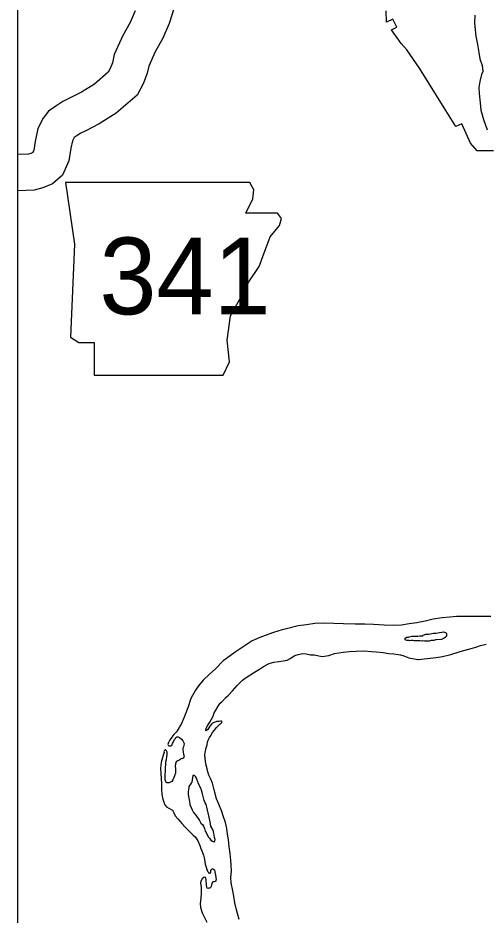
# Model space of a CAD drawing. Extents: x 1377389 to 1380723, y 1168351 to 1170484.
# Drawn here: x 1377549.8 to 1377588.4, y 1170024.9 to 1170099 of the extents above; entities that cross this region are included whole.
import ezdxf

# ---------------------------------------------------------------- set-up
doc = ezdxf.new("R2010")
doc.units = 0
doc.layers.add('B_Fill', color=7, linetype='Continuous')
doc.layers.add('B_Text', color=7, linetype='Continuous')

msp = doc.modelspace()

# ---------------------------------------------------------------- linework, layer by layer
at = {"layer": 'B_Fill'}
for p, q in [((1377580.171, 1170098.664), (1377580.142, 1170099.597)), ((1377580.717, 1170098.93), (1377580.171, 1170098.664)), ((1377581.034, 1170098.25), (1377580.717, 1170098.93)), ((1377580.597, 1170098.038), (1377581.034, 1170098.25)), ((1377581.379, 1170096.921), (1377580.597, 1170098.038)), ((1377581.853, 1170096.377), (1377581.379, 1170096.921)), ((1377582.905, 1170094.874), (1377581.853, 1170096.377)), ((1377585.092, 1170091.373), (1377582.905, 1170094.874)), ((1377585.909, 1170090.066), (1377585.092, 1170091.373)), ((1377586.388, 1170090.279), (1377585.909, 1170090.066)), ((1377587.107, 1170088.69), (1377586.388, 1170090.279)), ((1377587.676, 1170088.038), (1377587.107, 1170088.69)), ((1377589.025, 1170088.034), (1377587.676, 1170088.038))]:
    msp.add_line(p, q, dxfattribs=at)
for points in [[(1377562.662, 1170099.84), (1377562.234, 1170098.568), (1377561.729, 1170097.342), (1377561.088, 1170096.207), (1377560.567, 1170095.04), (1377560.428, 1170094.453), (1377560.123, 1170093.629), (1377559.601, 1170092.634), (1377557.875, 1170091.144), (1377556.469, 1170090.262), (1377555.362, 1170089.707), (1377554.947, 1170089.5), (1377554.558, 1170089.246), (1377554.403, 1170089.14), (1377554.401, 1170089.139), (1377554.259, 1170088.869), (1377554.127, 1170088.254), (1377553.964, 1170087.23), (1377553.429, 1170086.024), (1377552.599, 1170085.334), (1377551.819, 1170084.999), (1377551.091, 1170084.796), (1377549.76, 1170084.737)], [(1377559.422, 1170099.618), (1377559.025, 1170098.655), (1377558.407, 1170097.559), (1377557.713, 1170096.006), (1377557.551, 1170095.323), (1377557.377, 1170094.851), (1377557.21, 1170094.533), (1377556.087, 1170093.564), (1377554.996, 1170092.879), (1377554.02, 1170092.39), (1377553.452, 1170092.107), (1377552.893, 1170091.742), (1377552.295, 1170091.334), (1377551.855, 1170090.742), (1377551.412, 1170089.903), (1377551.177, 1170088.804), (1377551.063, 1170088.088), (1377550.982, 1170087.904), (1377550.82, 1170087.835), (1377550.617, 1170087.778), (1377549.76, 1170087.74)], [(1377587.476, 1170099.255), (1377587.432, 1170098.583), (1377587.549, 1170097.505), (1377587.696, 1170096.837), (1377587.792, 1170096.159), (1377587.885, 1170095.651), (1377588.078, 1170095.095), (1377588.131, 1170094.605), (1377588.017, 1170094.352), (1377587.882, 1170093.778)], [(1377587.882, 1170093.778), (1377587.814, 1170093.276), (1377587.817, 1170092.775), (1377587.906, 1170092.006), (1377587.971, 1170091.397), (1377588.19, 1170090.631), (1377588.5, 1170089.778)], [(1377587.433, 1170049.586), (1377586.864, 1170049.612), (1377586.494, 1170049.603), (1377585.945, 1170049.589), (1377585.407, 1170049.536), (1377584.789, 1170049.491), (1377584.043, 1170049.382), (1377583.368, 1170049.225), (1377582.682, 1170049.088), (1377582.045, 1170049.002), (1377581.419, 1170048.897), (1377580.721, 1170048.849), (1377580.001, 1170048.882), (1377579.121, 1170048.94), (1377578.381, 1170048.972), (1377577.602, 1170048.962), (1377576.643, 1170048.989), (1377575.843, 1170049.009), (1377574.963, 1170049.057), (1377574.265, 1170049.01), (1377573.579, 1170048.913), (1377572.881, 1170048.836), (1377571.919, 1170048.591), (1377571.572, 1170048.493), (1377570.848, 1170048.275), (1377569.859, 1170047.91), (1377569.097, 1170047.6), (1377568.42, 1170047.143), (1377567.703, 1170046.655), (1377566.987, 1170046.126), (1377566.702, 1170045.929), (1377566.03, 1170045.251), (1377565.581, 1170044.83), (1377565.054, 1170044.336), (1377564.656, 1170043.886), (1377564.405, 1170043.529), (1377564.043, 1170042.839), (1377563.782, 1170042.071), (1377563.539, 1170041.425), (1377563.435, 1170041.162), (1377563.274, 1170040.817), (1377563.092, 1170040.502), (1377563.054, 1170040.441), (1377562.891, 1170040.167), (1377562.814, 1170040.055), (1377562.629, 1170039.85), (1377562.464, 1170039.646), (1377562.33, 1170039.442), (1377562.272, 1170039.36), (1377562.176, 1170039.198), (1377562.14, 1170039.037), (1377562.152, 1170038.967), (1377562.203, 1170038.908), (1377562.303, 1170038.911), (1377562.392, 1170038.923), (1377562.412, 1170038.933), (1377562.48, 1170039.015), (1377562.489, 1170039.065), (1377562.507, 1170039.116), (1377562.565, 1170039.207), (1377562.613, 1170039.289), (1377562.613, 1170039.309), (1377562.651, 1170039.37), (1377562.689, 1170039.451), (1377562.757, 1170039.533), (1377562.805, 1170039.604), (1377562.874, 1170039.656), (1377562.993, 1170039.669), (1377563.104, 1170039.621), (1377563.125, 1170039.592), (1377563.247, 1170039.485), (1377563.361, 1170039.327), (1377563.466, 1170039.12), (1377563.45, 1170038.949), (1377563.413, 1170038.848), (1377563.366, 1170038.737), (1377563.369, 1170038.606), (1377563.384, 1170038.397), (1377563.428, 1170038.237), (1377563.473, 1170038.028), (1377563.464, 1170037.988), (1377563.397, 1170037.896), (1377563.298, 1170037.854), (1377563.258, 1170037.863), (1377563.13, 1170037.779), (1377562.963, 1170037.685), (1377562.825, 1170037.592), (1377562.769, 1170037.44), (1377562.744, 1170037.229), (1377562.759, 1170037.039), (1377562.774, 1170036.829), (1377562.758, 1170036.669), (1377562.684, 1170036.457), (1377562.617, 1170036.315), (1377562.543, 1170036.103), (1377562.455, 1170035.99), (1377562.229, 1170035.875), (1377562.029, 1170035.86), (1377562.019, 1170035.859), (1377562.008, 1170035.899), (1377561.967, 1170035.958)], [(1377588.801, 1170049.6), (1377587.433, 1170049.586)], [(1377583.197, 1170048.059), (1377583.425, 1170048.145), (1377583.674, 1170048.141), (1377583.913, 1170048.187), (1377584.062, 1170048.211), (1377584.252, 1170048.226), (1377584.431, 1170048.25), (1377584.55, 1170048.273), (1377584.749, 1170048.308), (1377584.878, 1170048.331), (1377584.979, 1170048.294), (1377585.049, 1170048.265), (1377585.11, 1170048.237), (1377585.141, 1170048.198), (1377585.133, 1170048.107), (1377585.127, 1170047.977), (1377585.059, 1170047.885), (1377584.902, 1170047.771), (1377584.684, 1170047.706)], [(1377584.684, 1170047.706), (1377584.295, 1170047.676), (1377584.226, 1170047.664), (1377584.097, 1170047.631), (1377583.897, 1170047.606), (1377583.858, 1170047.605), (1377583.709, 1170047.561), (1377583.559, 1170047.558), (1377583.449, 1170047.555), (1377583.409, 1170047.564), (1377583.329, 1170047.572), (1377583.169, 1170047.578), (1377583.039, 1170047.575), (1377582.929, 1170047.582), (1377582.829, 1170047.59), (1377582.719, 1170047.597), (1377582.529, 1170047.602), (1377582.459, 1170047.601), (1377582.359, 1170047.608), (1377582.23, 1170047.605), (1377582.1, 1170047.602), (1377582.04, 1170047.61), (1377581.96, 1170047.608), (1377581.85, 1170047.625), (1377581.728, 1170047.683), (1377581.718, 1170047.702), (1377581.708, 1170047.702), (1377581.725, 1170047.823), (1377581.853, 1170047.886), (1377581.993, 1170047.899), (1377582.042, 1170047.911), (1377582.261, 1170047.966), (1377582.42, 1170047.98), (1377582.71, 1170047.967), (1377582.78, 1170047.969), (1377582.939, 1170047.993), (1377583.129, 1170047.998), (1377583.179, 1170047.999), (1377583.197, 1170048.059)], [(1377565.734, 1170040.708), (1377565.588, 1170040.534), (1377565.511, 1170040.402), (1377565.435, 1170040.26), (1377565.308, 1170040.167), (1377565.257, 1170040.185), (1377565.292, 1170040.376), (1377565.446, 1170040.631), (1377565.6, 1170040.875), (1377565.867, 1170041.382), (1377565.96, 1170041.635), (1377566.104, 1170041.859), (1377566.286, 1170042.203), (1377566.459, 1170042.438), (1377566.577, 1170042.541), (1377566.956, 1170042.931), (1377567.142, 1170043.106), (1377567.482, 1170043.475), (1377567.861, 1170043.915), (1377568.017, 1170044.069), (1377568.299, 1170044.346), (1377568.397, 1170044.439), (1377568.672, 1170044.606), (1377569.213, 1170044.96), (1377569.41, 1170045.085), (1377569.695, 1170045.262), (1377570.029, 1170045.46), (1377570.502, 1170045.723), (1377570.889, 1170045.832), (1377571.297, 1170045.892), (1377571.655, 1170045.931), (1377571.983, 1170045.999), (1377572.22, 1170046.126), (1377572.603, 1170046.375), (1377572.88, 1170046.472), (1377573.248, 1170046.541), (1377573.548, 1170046.519), (1377573.91, 1170046.448), (1377574.2, 1170046.425), (1377574.882, 1170046.302), (1377575.419, 1170046.385), (1377575.885, 1170046.547), (1377576.591, 1170046.664), (1377577.119, 1170046.697), (1377577.687, 1170046.741), (1377578.306, 1170046.757), (1377578.936, 1170046.712), (1377579.327, 1170046.682), (1377579.917, 1170046.616), (1377580.369, 1170046.547), (1377580.789, 1170046.508), (1377581.149, 1170046.467), (1377581.34, 1170046.431), (1377581.622, 1170046.348), (1377581.884, 1170046.254), (1377582.025, 1170046.184)], [(1377582.773, 1170046.045), (1377582.828, 1170046.047), (1377583.524, 1170046.145), (1377584.292, 1170046.214), (1377584.799, 1170046.297), (1377585.494, 1170046.464), (1377586.257, 1170046.703), (1377586.564, 1170046.781), (1377587.169, 1170046.956), (1377587.546, 1170047.075), (1377587.942, 1170047.205), (1377588.419, 1170047.317)], [(1377582.025, 1170046.184), (1377582.773, 1170046.045)], [(1377568.022, 1170024.592), (1377567.87, 1170025.079), (1377567.793, 1170025.388), (1377567.669, 1170025.955), (1377567.575, 1170026.514), (1377567.494, 1170026.962), (1377567.368, 1170027.6), (1377567.337, 1170028.06), (1377567.374, 1170028.582), (1377567.371, 1170029.082), (1377567.331, 1170029.482), (1377567.267, 1170030.041), (1377567.193, 1170030.61), (1377567.13, 1170031.159), (1377567.058, 1170031.618), (1377566.997, 1170032.087), (1377566.904, 1170032.586), (1377566.711, 1170033.132), (1377566.582, 1170033.509), (1377566.348, 1170034.094), (1377566.157, 1170034.54), (1377565.969, 1170035.276), (1377565.815, 1170035.843), (1377565.676, 1170036.18), (1377565.528, 1170036.507), (1377565.442, 1170036.785), (1377565.366, 1170037.034), (1377565.256, 1170037.432), (1377565.24, 1170037.651), (1377565.198, 1170038.151), (1377565.212, 1170038.382), (1377565.293, 1170038.744), (1377565.386, 1170039.007), (1377565.401, 1170039.228), (1377565.439, 1170039.309), (1377565.466, 1170039.399), (1377565.571, 1170039.612), (1377565.696, 1170039.796), (1377565.791, 1170039.988), (1377565.986, 1170040.213), (1377566.16, 1170040.428), (1377566.237, 1170040.53), (1377566.316, 1170040.592), (1377566.412, 1170040.715), (1377566.452, 1170040.716), (1377566.599, 1170040.849), (1377566.607, 1170040.92), (1377566.566, 1170040.969), (1377566.466, 1170040.966), (1377566.347, 1170040.943), (1377566.158, 1170040.919), (1377566.108, 1170040.897), (1377566.009, 1170040.875), (1377565.821, 1170040.79), (1377565.734, 1170040.708)], [(1377561.967, 1170035.958), (1377561.923, 1170036.127), (1377561.908, 1170036.327), (1377561.901, 1170036.597), (1377561.927, 1170036.778), (1377561.939, 1170037.089), (1377561.96, 1170037.43), (1377561.976, 1170037.601), (1377562.011, 1170037.792), (1377562.056, 1170038.003), (1377562.071, 1170038.204), (1377562.068, 1170038.314), (1377562.066, 1170038.404), (1377562.013, 1170038.503), (1377561.972, 1170038.562), (1377561.931, 1170038.601), (1377561.911, 1170038.59), (1377561.872, 1170038.569), (1377561.834, 1170038.508), (1377561.815, 1170038.458), (1377561.817, 1170038.368), (1377561.725, 1170038.055), (1377561.678, 1170037.924), (1377561.615, 1170037.672), (1377561.563, 1170037.35), (1377561.531, 1170037.009), (1377561.549, 1170036.689), (1377561.582, 1170036.169), (1377561.611, 1170035.809), (1377561.602, 1170035.388), (1377561.624, 1170034.908), (1377561.723, 1170034.51), (1377561.799, 1170034.262), (1377561.874, 1170034.063), (1377562.028, 1170033.887), (1377562.201, 1170033.781), (1377562.505, 1170033.608), (1377562.63, 1170033.391), (1377562.746, 1170033.134), (1377562.952, 1170032.898), (1377563.147, 1170032.673), (1377563.281, 1170032.516), (1377563.558, 1170032.202), (1377563.752, 1170032.027), (1377564.234, 1170031.558), (1377564.387, 1170031.402), (1377564.615, 1170031.087), (1377564.774, 1170030.69), (1377564.86, 1170030.452), (1377564.945, 1170030.244), (1377565.074, 1170029.897), (1377565.119, 1170029.687), (1377565.163, 1170029.528), (1377565.222, 1170029.149), (1377565.244, 1170029.07), (1377565.298, 1170028.901), (1377565.353, 1170028.722), (1377565.363, 1170028.692), (1377565.447, 1170028.534), (1377565.479, 1170028.445), (1377565.5, 1170028.435), (1377565.571, 1170028.397), (1377565.581, 1170028.397), (1377565.61, 1170028.398), (1377565.63, 1170028.398), (1377565.678, 1170028.49), (1377565.678, 1170028.51), (1377565.674, 1170028.65), (1377565.712, 1170028.721), (1377565.781, 1170028.773), (1377565.841, 1170028.764), (1377565.983, 1170028.677), (1377566.017, 1170028.518), (1377566.074, 1170028.249), (1377566.088, 1170028.059), (1377566.113, 1170027.88), (1377566.104, 1170027.809), (1377566.096, 1170027.739), (1377566.027, 1170027.707), (1377565.968, 1170027.686), (1377565.928, 1170027.695), (1377565.878, 1170027.683), (1377565.809, 1170027.652), (1377565.799, 1170027.631), (1377565.781, 1170027.571), (1377565.771, 1170027.561), (1377565.717, 1170027.319), (1377565.679, 1170027.248), (1377565.601, 1170027.176), (1377565.581, 1170027.175), (1377565.561, 1170027.165), (1377565.521, 1170027.164), (1377565.442, 1170027.152), (1377565.391, 1170027.171), (1377565.338, 1170027.29), (1377565.315, 1170027.429), (1377565.311, 1170027.569), (1377565.298, 1170027.699), (1377565.294, 1170027.869), (1377565.26, 1170028.019), (1377565.23, 1170028.038)], [(1377564.981, 1170032.428), (1377565.084, 1170032.29), (1377565.149, 1170032.092), (1377565.224, 1170031.883), (1377565.297, 1170031.765), (1377565.391, 1170031.587), (1377565.496, 1170031.389), (1377565.568, 1170031.311), (1377565.63, 1170031.212), (1377565.682, 1170031.133), (1377565.814, 1170031.047), (1377565.865, 1170031.018), (1377565.935, 1170031.009), (1377566.004, 1170031.031), (1377566.024, 1170031.052), (1377566.05, 1170031.183), (1377565.986, 1170031.361), (1377565.961, 1170031.571), (1377565.938, 1170031.69), (1377565.871, 1170031.959), (1377565.683, 1170032.295), (1377565.615, 1170032.644), (1377565.568, 1170032.893), (1377565.456, 1170033.381), (1377565.401, 1170033.62), (1377565.355, 1170033.849), (1377565.289, 1170034.088), (1377565.216, 1170034.206), (1377565.141, 1170034.415), (1377565.076, 1170034.623), (1377564.987, 1170034.971), (1377564.9, 1170035.26), (1377564.835, 1170035.468), (1377564.783, 1170035.557), (1377564.721, 1170035.666), (1377564.646, 1170035.854), (1377564.603, 1170035.973), (1377564.56, 1170036.082), (1377564.518, 1170036.182), (1377564.496, 1170036.241), (1377564.465, 1170036.31), (1377564.413, 1170036.389), (1377564.351, 1170036.458), (1377564.341, 1170036.468), (1377564.301, 1170036.467), (1377564.201, 1170036.474), (1377564.192, 1170036.434), (1377564.175, 1170036.303), (1377564.157, 1170036.223), (1377564.13, 1170036.132), (1377564.115, 1170035.901), (1377564.067, 1170035.85), (1377563.942, 1170035.667), (1377563.874, 1170035.555), (1377563.857, 1170035.454), (1377563.85, 1170035.324)], [(1377563.85, 1170035.324), (1377563.806, 1170035.092), (1377563.811, 1170034.892), (1377563.868, 1170034.613), (1377563.925, 1170034.324), (1377563.961, 1170034.085), (1377564.047, 1170033.827), (1377564.142, 1170033.639), (1377564.257, 1170033.421), (1377564.433, 1170033.185), (1377564.733, 1170032.762), (1377564.869, 1170032.525), (1377564.981, 1170032.428)], [(1377565.23, 1170028.038), (1377565.129, 1170028.076), (1377564.973, 1170027.941), (1377564.858, 1170027.738), (1377564.841, 1170027.608), (1377564.871, 1170027.218), (1377564.881, 1170026.818), (1377564.853, 1170026.316), (1377564.814, 1170025.895), (1377564.832, 1170025.565), (1377564.973, 1170025.138), (1377565.351, 1170024.376)]]:
    msp.add_lwpolyline(points, dxfattribs=at)
msp.add_lwpolyline([(1377553.674, 1170085.427), (1377554.435, 1170080.352), (1377554.097, 1170072.654), (1377554.774, 1170072.232), (1377556.043, 1170072.232), (1377556.043, 1170069.525), (1377566.701, 1170069.525), (1377567.208, 1170070.624), (1377567.039, 1170072.401), (1377567.293, 1170074.431), (1377568.223, 1170076.038), (1377568.816, 1170077.222), (1377569.661, 1170078.491), (1377570.169, 1170079.845), (1377570.592, 1170080.944), (1377571.353, 1170081.875), (1377571.522, 1170082.467), (1377571.184, 1170082.89), (1377568.562, 1170082.89), (1377569.154, 1170084.074), (1377569.238, 1170084.835), (1377568.888, 1170085.42)], close=True, dxfattribs=at)
at = {"layer": 'B_Text'}
msp.add_lwpolyline([(1377549.76, 1170388.771), (1378279.156, 1170388.771), (1378279.156, 1169604.285), (1377549.76, 1169604.285)], close=True, dxfattribs=at)

# ---------------------------------------------------------------- texts
at = {"layer": 'B_Fill'}
msp.add_text('341', height=6.336, dxfattribs=at).set_placement((1377556.482, 1170074.549))

doc.saveas('drawing.dxf')
